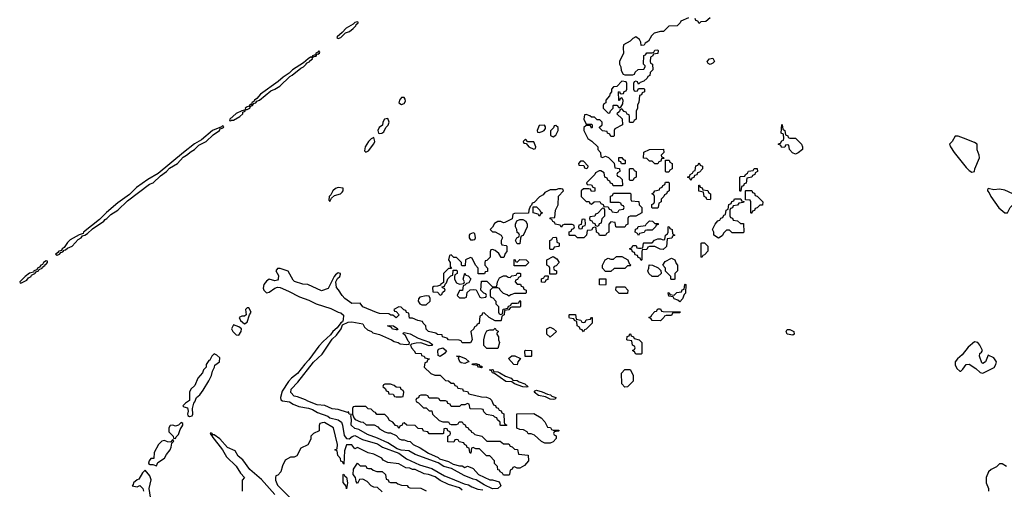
# Model space of a CAD drawing. Header units: inches. Extents: x 2701323 to 2964515, y 494916 to 722124.
# Tile 489 of 656: x 2871718 to 2878866, y 645564 to 648973. Entities that reach past the tile are written whole.
import ezdxf

# ---------------------------------------------------------------- set-up
doc = ezdxf.new("R2010")
doc.units = ezdxf.units.IN
doc.header["$MEASUREMENT"] = 0
doc.layers.add('C8674', color=7, linetype='Continuous')

msp = doc.modelspace()

# ---------------------------------------------------------------- linework, layer by layer
at = {"layer": 'C8674', "color": 2}
for points, elevation in [([(2876572.7, 648987.3), (2876518, 648962), (2876514, 648950), (2876490, 648928), (2876430, 648926), (2876391.6, 648888.4), (2876370, 648888), (2876323.6, 648876.4), (2876303.6, 648856.4), (2876283.6, 648816.4), (2876258, 648802), (2876252.7, 648787.3), (2876230, 648786), (2876228, 648810), (2876218, 648830), (2876190, 648848), (2876170, 648838), (2876150, 648818), (2876102, 648790), (2876098, 648770), (2876102, 648730), (2876072, 648670), (2876072, 648650), (2876082, 648630), (2876083.6, 648603.6), (2876098, 648578), (2876110, 648574), (2876170, 648574), (2876182, 648578), (2876187.3, 648592.7), (2876208.4, 648611.6), (2876250, 648614), (2876258, 648630), (2876258, 648638), (2876246, 648650), (2876250, 648714), (2876262, 648718), (2876270, 648734), (2876310, 648734), (2876322, 648738), (2876328.4, 648751.6), (2876350, 648754), (2876354, 648750), (2876351.2, 648728.9), (2876318, 648722), (2876314, 648710), (2876298, 648702), (2876294, 648670), (2876298, 648658), (2876311.6, 648651.6), (2876314, 648610), (2876294, 648590), (2876292.7, 648567.3), (2876278, 648562), (2876274, 648550), (2876250, 648526), (2876222, 648518), (2876210, 648506), (2876202, 648522), (2876190, 648526), (2876178, 648522), (2876174, 648510), (2876174, 648470), (2876178, 648458), (2876190, 648454), (2876202, 648458), (2876210, 648474), (2876250, 648474), (2876254, 648470), (2876254, 648450), (2876238, 648442), (2876232.7, 648427.3), (2876218, 648422), (2876212.7, 648372.7), (2876203.6, 648356.4), (2876202, 648330), (2876194, 648310), (2876194, 648250), (2876178, 648242), (2876172.7, 648227.3), (2876150, 648226), (2876146, 648230), (2876146, 648270), (2876142, 648282), (2876127.3, 648287.3), (2876122, 648302), (2876107.3, 648307.3), (2876090, 648326), (2876078, 648322), (2876072.7, 648307.3), (2876054, 648290), (2876092.7, 648252.7), (2876094, 648210), (2876038, 648182), (2876034, 648170), (2876034, 648130), (2876030, 648126), (2876010, 648126), (2876002, 648142), (2875986, 648150), (2875982, 648162), (2875950, 648166), (2875927.3, 648187.3), (2875927.3, 648192.7), (2875946, 648210), (2875946, 648230), (2875930, 648246), (2875910, 648246), (2875890, 648266), (2875870, 648266), (2875856.4, 648276.4), (2875830, 648286), (2875818, 648282), (2875814, 648250), (2875830, 648214), (2875870, 648214), (2875874, 648210), (2875874, 648190), (2875870, 648186), (2875862, 648202), (2875850, 648206), (2875830, 648206), (2875814, 648190), (2875814, 648170), (2875842, 648110), (2875871.3, 648091.3), (2875914, 648050), (2875914, 648030), (2875934, 648010), (2875938, 647978), (2875950, 647974), (2875970, 647982), (2875992.7, 647972.7), (2876032.7, 647932.7), (2876038, 647898), (2876072.7, 647892.7), (2876074, 647870), (2876058, 647862), (2876054, 647850), (2876058, 647838), (2876072.7, 647832.7), (2876092.7, 647812.7), (2876094, 647770), (2876090, 647766), (2876027.3, 647767.3), (2876022, 647782), (2876007.3, 647787.3), (2876002, 647802), (2875987.3, 647807.3), (2875982, 647822), (2875966, 647830), (2875962, 647862), (2875936.4, 647876.4), (2875923.6, 647876.4), (2875898, 647862), (2875894, 647850), (2875834, 647790), (2875838, 647778), (2875870, 647774), (2875878, 647758), (2875892.7, 647752.7), (2875892.7, 647727.3), (2875870, 647726), (2875862, 647742), (2875850, 647746), (2875810, 647746), (2875794, 647730), (2875794, 647690), (2875830, 647654), (2875852.7, 647652.7), (2875858, 647638), (2875870, 647634), (2875888, 647652), (2875930, 647654), (2875938, 647638), (2875952.7, 647632.7), (2875958, 647618), (2875990, 647614), (2875998, 647598), (2876012.7, 647592.7), (2876018, 647578), (2876050, 647574), (2876062, 647578), (2876070, 647594), (2876102, 647598), (2876106, 647610), (2876102, 647622), (2876087.3, 647627.3), (2876082, 647642), (2876070, 647646), (2876007.3, 647647.3), (2876007.3, 647692.7), (2876022, 647698), (2876030, 647714), (2876150, 647714), (2876154, 647710), (2876154, 647670), (2876158, 647658), (2876212.7, 647652.7), (2876214, 647630), (2876234, 647610), (2876234, 647570), (2876190, 647546), (2876150, 647546), (2876138, 647542), (2876134, 647530), (2876134, 647490), (2876118, 647482), (2876110, 647466), (2876050, 647466), (2876046, 647470), (2876042, 647502), (2876010, 647506), (2875994, 647490), (2875994, 647430), (2875978, 647422), (2875970, 647406), (2875927.3, 647407.3), (2875922, 647422), (2875906, 647430), (2875902, 647462), (2875890, 647466), (2875878, 647462), (2875870, 647446), (2875838, 647442), (2875834, 647410), (2875814, 647390), (2875768.4, 647388.4), (2875750, 647406), (2875710, 647406), (2875706, 647410), (2875707.3, 647432.7), (2875722, 647438), (2875727.3, 647452.7), (2875742, 647458), (2875746, 647470), (2875742, 647482), (2875730, 647486), (2875670, 647486), (2875658, 647482), (2875650, 647466), (2875642, 647482), (2875606, 647490), (2875602, 647502), (2875587.3, 647507.3), (2875582, 647522), (2875568.4, 647528.4), (2875570, 647534), (2875602, 647538), (2875608, 647590), (2875628, 647630), (2875628.4, 647691.6), (2875666, 647730), (2875662, 647742), (2875650, 647746), (2875630, 647746), (2875610, 647738), (2875570, 647738), (2875530, 647718), (2875518, 647702), (2875491.6, 647688.4), (2875452.7, 647647.3), (2875438, 647642), (2875434, 647626), (2875423.6, 647616.4), (2875414, 647590), (2875411.6, 647568.4), (2875310, 647566), (2875298, 647562), (2875292.7, 647527.3), (2875239.6, 647500.4), (2875230, 647498), (2875210, 647508), (2875190, 647508), (2875165.4, 647494.6), (2875150, 647466), (2875134, 647450), (2875150, 647434), (2875170, 647432), (2875214, 647410), (2875222, 647390), (2875214, 647370), (2875214, 647350), (2875218, 647338), (2875250, 647334), (2875254, 647330), (2875254, 647290), (2875243.6, 647276.4), (2875232.7, 647247.3), (2875212.7, 647247.3), (2875195.3, 647275.3), (2875170, 647298), (2875150, 647306), (2875138, 647302), (2875132.7, 647287.3), (2875134, 647250), (2875110, 647226), (2875098, 647222), (2875094, 647210), (2875094, 647190), (2875114, 647170), (2875114, 647146), (2875098, 647142), (2875092.7, 647127.3), (2875047.3, 647127.3), (2875046, 647170), (2875026, 647190), (2875002, 647242), (2874990, 647246), (2874954, 647230), (2874952.7, 647187.3), (2874930, 647186), (2874926, 647190), (2874926, 647210), (2874890, 647246), (2874870, 647246), (2874850, 647266), (2874838, 647262), (2874832, 647230), (2874842, 647210), (2874842, 647182), (2874854, 647166), (2874830, 647166), (2874794, 647130), (2874794, 647066), (2874774, 647050), (2874774, 647046), (2874750, 647038), (2874723.6, 647036.4), (2874714, 647030), (2874718, 646998), (2874750, 646994), (2874770, 646974), (2874782, 646978), (2874787.3, 646992.7), (2874806, 647010), (2874802, 647022), (2874787.3, 647027.3), (2874786, 647034), (2874802, 647038), (2874806, 647054), (2874816.4, 647063.6), (2874827.3, 647092.7), (2874847.3, 647112.7), (2874862, 647118), (2874866, 647154), (2874890, 647154), (2874894, 647150), (2874894, 647130), (2874878, 647122), (2874874, 647110), (2874874, 647090), (2874890, 647062), (2874910, 647054), (2874942, 647058), (2874946, 647070), (2874938, 647090), (2874950, 647134), (2874958, 647118), (2874972.7, 647112.7), (2874992, 647092), (2874978, 647062), (2874962, 647058), (2874950, 647046), (2874938, 647042), (2874932.7, 647007.3), (2874910, 647006), (2874894, 646970), (2874910, 646954), (2874950, 646954), (2874962, 646958), (2874967.3, 646992.7), (2874988.4, 647011.6), (2875010, 647014), (2875032.7, 647012.7), (2875058, 646958), (2875070, 646954), (2875102, 646958), (2875106, 646970), (2875102, 646982), (2875087.3, 646987.3), (2875066, 647010), (2875070, 647074), (2875110, 647074), (2875150, 647034), (2875170, 647034), (2875182, 647038), (2875186, 647070), (2875202, 647098), (2875230, 647114), (2875250, 647114), (2875263.6, 647103.6), (2875278, 647102), (2875290, 647114), (2875322, 647118), (2875330, 647134), (2875350, 647134), (2875354, 647130), (2875354, 647110), (2875338, 647102), (2875332.7, 647087.3), (2875318, 647082), (2875314, 647070), (2875330, 647054), (2875352.7, 647052.7), (2875358, 647038), (2875372.7, 647032.7), (2875378, 647018), (2875394, 647010), (2875394, 646990), (2875390, 646986), (2875310, 646986), (2875283.6, 646976.4), (2875270, 646966), (2875256.4, 646976.4), (2875230, 646986), (2875206, 647010), (2875202, 647022), (2875190, 647026), (2875150, 647026), (2875134, 647010), (2875134, 646970), (2875138, 646958), (2875152.7, 646952.7), (2875174, 646930), (2875174, 646910), (2875194, 646890), (2875194, 646850), (2875198, 646838), (2875210, 646834), (2875222, 646838), (2875227.3, 646872.7), (2875262, 646878), (2875267.3, 646892.7), (2875282, 646898), (2875290, 646914), (2875330, 646914), (2875342, 646918), (2875350, 646934), (2875354, 646930), (2875354, 646890), (2875350, 646886), (2875290, 646886), (2875278, 646882), (2875270, 646866), (2875238, 646862), (2875234, 646830), (2875218, 646822), (2875214, 646790), (2875210, 646786), (2875170, 646786), (2875126, 646810), (2875090, 646846), (2875078, 646842), (2875072.7, 646827.3), (2875058, 646822), (2875052.7, 646767.3), (2875038, 646762), (2875034, 646750), (2875018, 646742), (2875014, 646730), (2874994, 646710), (2875002, 646650), (2874990, 646626), (2874930, 646626), (2874922, 646642), (2874907.3, 646647.3), (2874830, 646648.7), (2874822, 646662), (2874788, 646670), (2874786, 646686), (2874750, 646688.7), (2874738, 646698), (2874686, 646710), (2874670, 646726), (2874666, 646750), (2874646, 646770), (2874642, 646782), (2874608.4, 646788.4), (2874570, 646806), (2874547.3, 646807.3), (2874542, 646842), (2874527.3, 646847.3), (2874522, 646862), (2874507.3, 646867.3), (2874487.3, 646887.3), (2874470, 646888), (2874434, 646870), (2874438, 646858), (2874450, 646854), (2874474, 646830), (2874450, 646808.7), (2874428, 646828), (2874412, 646828), (2874398, 646838), (2874330, 646840.9), (2874307.5, 646847.5), (2874209.3, 646889.3), (2874190, 646915.3), (2874130, 646913.2), (2874078, 646950), (2874058, 646970), (2874033.2, 647013.2), (2874018, 647030), (2874014, 647070), (2874024.7, 647095.3), (2874042, 647110), (2874046, 647126), (2874046, 647130), (2874030, 647135.3), (2874010, 647122), (2874001, 647110), (2873958, 647022), (2873910, 647004), (2873810, 647049.6), (2873772.5, 647052.5), (2873712.9, 647072.9), (2873702.7, 647082.7), (2873667.2, 647147.2), (2873610, 647168), (2873590, 647168), (2873578, 647150), (2873597.1, 647117.1), (2873595.5, 647090), (2873590, 647082.7), (2873570, 647077), (2873530, 647089.2), (2873510, 647074), (2873490.7, 647050), (2873484.9, 647024.9), (2873490.8, 647010), (2873510, 646990.8), (2873530, 646994), (2873570, 647024.4), (2873590, 647030.6), (2873610, 647028.2), (2873670, 647003), (2873750, 646961.3), (2873817.4, 646937.4), (2873871, 646910), (2873976.1, 646876.1), (2874030, 646850.7), (2874050, 646846), (2874068.3, 646828.3), (2874066.4, 646793.6), (2874061, 646779), (2874050, 646772.7), (2874023, 646737), (2873990.8, 646710), (2873975.2, 646684.8), (2873922.2, 646637.8), (2873890, 646602), (2873817.4, 646502.6), (2873787.9, 646472.1), (2873735.8, 646404.2), (2873690.6, 646370), (2873670, 646346.6), (2873624, 646276), (2873610.6, 646230.6), (2873614.4, 646214.4), (2873627.1, 646207.1), (2873677.6, 646197.6), (2873702.4, 646182.4), (2873745.2, 646165.2), (2873813.7, 646153.7), (2873843.4, 646143.4), (2873881.1, 646121.1), (2873954, 646094), (2873970, 646082.8), (2874030, 646068), (2874054, 646050), (2874061.6, 646030), (2874074.4, 645954.4), (2874090, 645932), (2874110, 645931.3), (2874132.5, 645947.5), (2874150, 645954), (2874206, 645926), (2874314.8, 645894.8), (2874352, 645870), (2874470, 645826.8), (2874525.8, 645785.8), (2874621.6, 645741.6), (2874710, 645714.8), (2874802.5, 645662.5), (2874844.5, 645644.5), (2874944, 645604), (2874976.3, 645596.3), (2875000.5, 645580.5), (2875044.5, 645564.5), (2875081, 645561)], 2), ([(2876730, 648986), (2876699.6, 648960.4), (2876662, 648958), (2876650, 648946), (2876642, 648962), (2876627.3, 648967.3), (2876622, 648982)], 2), ([(2874930, 645558), (2874910, 645575.3), (2874830, 645598), (2874770, 645628), (2874733.2, 645653.2), (2874686, 645670), (2874655.3, 645675.3), (2874590, 645708), (2874570, 645708), (2874550, 645718), (2874520.4, 645720.4), (2874470, 645748), (2874390, 645758), (2874356.4, 645776.4), (2874346, 645790), (2874290, 645818), (2874248.8, 645828.9), (2874170, 645866), (2874150, 645858), (2874130, 645886), (2874090, 645886), (2874076.9, 645843.1), (2874070, 645746), (2874062, 645762), (2874048.4, 645768.4), (2874047.3, 645787.3), (2874028.4, 645808.4), (2874022, 645842), (2874006, 645850), (2874022, 645858), (2874026, 645890), (2873995.3, 646010), (2873930, 646048), (2873912.7, 646047.3), (2873898, 646042), (2873892.7, 646027.3), (2873891.3, 645988.7), (2873850, 645968), (2873832, 645950), (2873831.2, 645928.9), (2873810, 645886), (2873758, 645862), (2873730, 645806), (2873710, 645798), (2873683.6, 645796.4), (2873645.4, 645774.6), (2873625.4, 645734.6), (2873614, 645690), (2873592.7, 645667.3), (2873578, 645662), (2873574, 645650), (2873574, 645630), (2873590, 645594), (2873691.2, 645491.1)], 2), ([(2873570, 645525.2), (2873474.5, 645634.5), (2873387.7, 645707.7), (2873337.2, 645777.2), (2873303.3, 645803.3), (2873282, 645842), (2873227, 645867), (2873170, 645929), (2873130, 645959), (2873120.2, 645960.2), (2873115.3, 645970), (2873106.4, 645973.6), (2873102, 645970), (2873110, 645954), (2873118, 645958), (2873112, 645950), (2873190.8, 645850.8), (2873220.5, 645800.5), (2873290, 645731), (2873321, 645681), (2873351, 645650), (2873334, 645630), (2873334, 645550)], 2), ([(2874350, 645546), (2874316.4, 645576.4), (2874290, 645578), (2874270, 645588), (2874240.4, 645620.4), (2874210, 645638), (2874185.4, 645634.6), (2874170, 645606), (2874160.4, 645620.4), (2874155.3, 645650), (2874138, 645670), (2874142, 645710), (2874170, 645754), (2874190, 645734), (2874230, 645734), (2874238, 645718), (2874250, 645714), (2874270, 645714), (2874283.6, 645703.6), (2874310, 645694), (2874350, 645694), (2874374, 645670), (2874378, 645638), (2874392.7, 645632.7), (2874398, 645618), (2874410, 645614), (2874450, 645614), (2874463.6, 645603.6), (2874490, 645594), (2874531.6, 645591.6), (2874538, 645578), (2874550, 645574), (2874630, 645572), (2874670, 645552)], 2), ([(2872679.3, 645430), (2872658, 645570), (2872672.7, 645632.7), (2872662, 645662), (2872630, 645702), (2872610, 645684), (2872582, 645638), (2872570, 645633.2), (2872544.7, 645610), (2872542, 645598), (2872534, 645590), (2872570, 645581), (2872590, 645592), (2872611.3, 645570), (2872616, 645550)], 2), ([(2878882, 645730), (2878850, 645749), (2878830, 645748), (2878810, 645726), (2878770, 645708), (2878752, 645690), (2878734, 645650), (2878734, 645610), (2878752, 645570), (2878752, 645550)], 6)]:
    msp.add_lwpolyline(points, dxfattribs=dict(at, elevation=elevation))
for points, elevation in [([(2874170, 648959), (2874150, 648952), (2874138.8, 648941.2), (2874087.3, 648912.7), (2874059, 648881), (2874022.8, 648850), (2874021, 648841), (2874030, 648838), (2874050, 648843.8), (2874082.9, 648877.1), (2874111.9, 648888.1), (2874139.3, 648910), (2874158, 648930), (2874160.7, 648939.3), (2874175.1, 648950), (2874175.1, 648955.1)], 2), ([(2873890, 648748), (2873882.8, 648737.2), (2873867.3, 648730), (2873864.7, 648715.3), (2873855.3, 648715.3), (2873844.7, 648710), (2873839.8, 648700.2), (2873830, 648701.2), (2873811.3, 648690), (2873779.5, 648660.5), (2873697.3, 648610), (2873675.2, 648584.8), (2873630, 648557), (2873595.3, 648524.7), (2873466.1, 648433.9), (2873438.8, 648401.2), (2873422.8, 648390), (2873419.1, 648380.9), (2873402.8, 648370), (2873399.8, 648360.2), (2873390, 648357.2), (2873378, 648342), (2873370, 648341.2), (2873356, 648330), (2873360.7, 648320.7), (2873370, 648320.7), (2873388.7, 648330), (2873394.8, 648345.2), (2873408, 648350), (2873402, 648358), (2873410, 648352), (2873414.8, 648365.2), (2873432.3, 648370), (2873439, 648381), (2873459.3, 648390), (2873542, 648458), (2873570.9, 648469.1), (2873606, 648490), (2873678.4, 648561.6), (2873697, 648570), (2873758.9, 648621.1), (2873778, 648630), (2873798, 648650), (2873801.2, 648658.8), (2873824, 648670), (2873824.7, 648675.3), (2873844, 648690), (2873840.4, 648699.6), (2873852.9, 648707.1), (2873870, 648708.2), (2873875.3, 648724.7), (2873882.8, 648722.8), (2873895.1, 648730), (2873898, 648738)], 2), ([(2876730, 648648.7), (2876716.4, 648656.4), (2876708, 648670), (2876726, 648690), (2876750, 648694), (2876762, 648670), (2876750, 648658)], 2), ([(2876090, 648526), (2876052.7, 648487.3), (2876030, 648486), (2876014, 648470), (2876014, 648450), (2876003.6, 648436.4), (2875999.6, 648420.4), (2875974, 648390), (2875974, 648370), (2875958, 648362), (2875954, 648350), (2875954, 648330), (2875990, 648294), (2876002, 648298), (2876007.3, 648312.7), (2876026, 648330), (2876026, 648350), (2876030, 648354), (2876052.7, 648352.7), (2876070, 648334), (2876082, 648338), (2876096.4, 648363.6), (2876098, 648390), (2876090, 648406), (2876078, 648402), (2876072.7, 648387.3), (2876067.3, 648387.3), (2876066, 648450), (2876072.7, 648452.7), (2876078, 648438), (2876090, 648434), (2876102, 648438), (2876107.3, 648452.7), (2876122, 648458), (2876126, 648470), (2876126, 648510), (2876122, 648522)], 2), ([(2874490, 648408.7), (2874476, 648390), (2874471.3, 648370), (2874490, 648358.8), (2874510, 648366), (2874518, 648382), (2874516.5, 648396.5), (2874510, 648408)], 2), ([(2873358, 648318), (2873330, 648312.3), (2873290, 648292), (2873242.8, 648250), (2873241, 648241), (2873250, 648238), (2873256, 648244), (2873270, 648244.9), (2873316, 648270), (2873337, 648290), (2873338, 648302), (2873354, 648310)], 2), ([(2874390, 648255.3), (2874366, 648250), (2874354.8, 648230), (2874351.3, 648208.7), (2874326.8, 648190), (2874318.8, 648170), (2874322, 648150), (2874330, 648146.8), (2874346, 648150), (2874360.4, 648159.6), (2874375.3, 648190), (2874392.7, 648207.3), (2874399.3, 648230)], 2), ([(2873190, 648202), (2873184, 648196), (2873118.8, 648170), (2873038, 648102), (2872987.4, 648072.6), (2872906.8, 648010), (2872722.4, 647857.6), (2872647.5, 647812.5), (2872565.9, 647754.2), (2872516.1, 647703.9), (2872430, 647644.5), (2872347.4, 647572.6), (2872297.6, 647522.4), (2872180.7, 647430), (2872178.5, 647421.5), (2872148.6, 647411.4), (2872084.9, 647375.1), (2872064.4, 647355.6), (2872040.7, 647319.3), (2872026.8, 647310), (2872022, 647298), (2871998, 647290), (2871996.9, 647283.1), (2871978, 647270), (2871990, 647262.8), (2872008, 647270), (2872016.5, 647283.5), (2872030, 647287.7), (2872040.1, 647299.9), (2872050, 647302), (2872064.5, 647315.5), (2872098.4, 647330), (2872143.6, 647376.4), (2872165.2, 647390), (2872175.1, 647404.9), (2872190, 647408.2), (2872210, 647420.5), (2872246, 647454), (2872329.2, 647510), (2872337.4, 647522.6), (2872350.7, 647529.3), (2872380, 647560), (2872429.3, 647590), (2872501.7, 647658.3), (2872661.5, 647778.5), (2872686, 647790), (2872740.4, 647839.6), (2872783.7, 647870), (2872805.4, 647894.6), (2872863.7, 647930), (2872904.5, 647975.5), (2872930, 647988.7), (2872963, 648017), (2872986, 648030), (2873017.6, 648062.4), (2873072, 648090), (2873123, 648137), (2873169, 648170), (2873174.6, 648185.4), (2873183.5, 648183.5), (2873197.2, 648190), (2873199, 648199)], 2), ([(2875527.3, 648207.3), (2875490, 648206), (2875474, 648170), (2875478, 648158), (2875490, 648154), (2875510, 648162), (2875526, 648170), (2875536.4, 648183.6), (2875536.4, 648196.4)], 2), ([(2875610, 648206), (2875598, 648202), (2875592.7, 648187.3), (2875572.7, 648167.3), (2875572.7, 648132.7), (2875590, 648122), (2875610, 648134), (2875626, 648170), (2875626, 648190)], 2), ([(2877310, 648114), (2877350, 648114), (2877394, 648070), (2877402, 648050), (2877402, 648030), (2877370, 648006), (2877350, 647998), (2877327.3, 648007.3), (2877306, 648030), (2877302, 648062), (2877290, 648066), (2877278, 648062), (2877272.7, 648047.3), (2877250, 648046), (2877242, 648062), (2877227.3, 648067.3), (2877227.3, 648072.7), (2877242, 648078), (2877250, 648094), (2877262, 648098), (2877266, 648110), (2877262, 648142), (2877246, 648150), (2877250, 648212), (2877254, 648210), (2877258, 648178), (2877272, 648170), (2877278, 648138), (2877294, 648130), (2877298, 648118)], 2), ([(2874290, 648118), (2874270, 648108), (2874250, 648089), (2874226.8, 648050), (2874222, 648022), (2874230, 648012), (2874250, 648021), (2874290, 648072), (2874296, 648090)], 2), ([(2878530, 648128.7), (2878510, 648128), (2878488, 648090), (2878469.3, 648070.7), (2878474.9, 648050), (2878501.7, 648010), (2878590, 647900.3), (2878610, 647877.6), (2878630, 647865.5), (2878649.3, 647870.7), (2878651.6, 647890), (2878685.2, 647970), (2878684, 647990), (2878668.8, 648028.9), (2878668, 648070), (2878650, 648082), (2878570, 648114)], 6), ([(2875390, 648106), (2875374, 648090), (2875378, 648078), (2875394, 648074), (2875414, 648050), (2875450, 648034), (2875462, 648038), (2875466, 648050), (2875450, 648086), (2875406, 648086)], 2), ([(2876110, 647926), (2876087.3, 647927.3), (2876082, 647942), (2876067.3, 647947.3), (2876067.3, 647972.7), (2876090, 647974), (2876098, 647958), (2876112.7, 647952.7), (2876114, 647930)], 2), ([(2876330, 647926), (2876310, 647946), (2876290, 647946), (2876270, 647966), (2876247.3, 647967.3), (2876248.8, 648011.1), (2876290, 648032), (2876392.7, 648032.7), (2876394, 648010), (2876374, 647990), (2876378, 647978), (2876392.7, 647972.7), (2876394, 647966), (2876378, 647962), (2876372.7, 647947.3), (2876358, 647942), (2876350, 647926)], 2), ([(2875810, 647946), (2875790, 647946), (2875774, 647930), (2875778, 647918), (2875814, 647914), (2875818, 647898), (2875830, 647894), (2875842, 647898), (2875846, 647910)], 2), ([(2876410, 647866), (2876406, 647870), (2876406, 647954), (2876432.7, 647952.7), (2876438, 647938), (2876454, 647930), (2876454, 647890), (2876438, 647882), (2876430, 647866)], 2), ([(2876590, 647806), (2876582, 647822), (2876566, 647830), (2876582, 647838), (2876586, 647850), (2876602, 647858), (2876610, 647874), (2876622, 647878), (2876627.3, 647912.7), (2876642, 647918), (2876650, 647934), (2876658, 647918), (2876674, 647910), (2876674, 647890), (2876652.7, 647867.3), (2876638, 647862), (2876632.7, 647847.3), (2876618, 647842), (2876612.7, 647827.3), (2876598, 647822)], 2), ([(2876150, 647806), (2876146, 647810), (2876146, 647890), (2876150, 647894), (2876172.7, 647892.7), (2876178, 647878), (2876194, 647870), (2876194, 647830), (2876178, 647822), (2876170, 647806)], 2), ([(2876950, 647726), (2876946, 647730), (2876946, 647830), (2876950, 647834), (2876982, 647838), (2876986, 647850), (2877002, 647858), (2877010, 647874), (2877042, 647878), (2877050, 647894), (2877072.7, 647892.7), (2877074, 647870), (2877058, 647862), (2877054, 647850), (2877038, 647842), (2877034, 647830), (2876998, 647822), (2876992.7, 647787.3), (2876978, 647782), (2876972.7, 647767.3), (2876958, 647762), (2876954, 647730)], 2), ([(2874030, 647755.3), (2874010, 647748), (2873992, 647730), (2873978, 647702), (2873964.7, 647690), (2873962, 647662), (2873970, 647654), (2873982, 647678), (2874003.1, 647696.9), (2874046, 647710), (2874058, 647722), (2874066, 647730), (2874066, 647750)], 2), ([(2876310, 647606), (2876306, 647610), (2876307.3, 647632.7), (2876322, 647638), (2876326, 647650), (2876326, 647690), (2876322, 647702), (2876306, 647710), (2876322, 647718), (2876328.4, 647731.6), (2876362, 647738), (2876366, 647750), (2876382, 647758), (2876386, 647770), (2876402, 647778), (2876407.3, 647792.7), (2876430, 647794), (2876434, 647790), (2876434, 647730), (2876418, 647722), (2876414, 647710), (2876398, 647702), (2876394, 647690), (2876374, 647670), (2876374, 647650), (2876358, 647642), (2876354, 647610), (2876350, 647606)], 2), ([(2876730, 647666), (2876707.3, 647667.3), (2876702, 647682), (2876686, 647690), (2876682, 647722), (2876647.3, 647727.3), (2876647.3, 647772.7), (2876652.7, 647772.7), (2876658, 647758), (2876672.7, 647752.7), (2876678, 647738), (2876712.7, 647732.7), (2876718, 647718), (2876734, 647710), (2876734, 647670)], 2), ([(2877030, 647566), (2877026, 647570), (2877026, 647650), (2877022, 647662), (2876986, 647666), (2876986, 647730), (2876990, 647734), (2877032.7, 647732.7), (2877038, 647718), (2877052.7, 647712.7), (2877058, 647698), (2877072.7, 647692.7), (2877114, 647650), (2877110, 647626), (2877090, 647626), (2877072.7, 647607.3), (2877058, 647602), (2877052.7, 647587.3), (2877038, 647582)], 2), ([(2878750, 647748), (2878742.8, 647737.2), (2878744, 647730), (2878757, 647717), (2878768.9, 647690), (2878827.2, 647607.2), (2878870, 647570.4), (2878890, 647570.8), (2878909.6, 647610.4), (2878929, 647630), (2878939, 647650), (2878942, 647670), (2878928.4, 647708.4), (2878870, 647735.3), (2878830, 647742), (2878790, 647739)], 6), ([(2875490, 647546), (2875482, 647562), (2875446, 647570), (2875446, 647614), (2875470, 647614), (2875494, 647590), (2875498, 647578), (2875514, 647570), (2875498, 647562)], 2), ([(2876890, 647426), (2876870, 647446), (2876850, 647446), (2876830, 647426), (2876816.9, 647403.1), (2876790, 647386), (2876758, 647410), (2876758, 647430), (2876748, 647450), (2876766, 647490), (2876787.3, 647512.7), (2876802, 647518), (2876807.3, 647532.7), (2876822, 647538), (2876830, 647554), (2876842, 647558), (2876846, 647590), (2876862, 647598), (2876867.3, 647632.7), (2876882, 647638), (2876887.3, 647652.7), (2876902, 647658), (2876907.3, 647672.7), (2876952.7, 647672.7), (2876958, 647658), (2876974, 647654), (2876972.7, 647647.3), (2876938, 647642), (2876930, 647626), (2876898, 647622), (2876892.7, 647607.3), (2876878, 647602), (2876874, 647590), (2876874, 647550), (2876878, 647538), (2876892.7, 647532.7), (2876898, 647518), (2876930, 647514), (2876950, 647494), (2876972.7, 647492.7), (2876974, 647430), (2876970, 647426)], 2), ([(2875950, 647606), (2875912.7, 647567.3), (2875898, 647562), (2875892.7, 647547.3), (2875858, 647542), (2875854, 647530), (2875858, 647518), (2875872.7, 647512.7), (2875878, 647498), (2875892.7, 647492.7), (2875898, 647478), (2875910, 647474), (2875922, 647478), (2875927.3, 647492.7), (2875942, 647498), (2875946, 647530), (2875966, 647550), (2875966, 647590), (2875962, 647602)], 2), ([(2875330, 647346), (2875318, 647370), (2875326, 647390), (2875342, 647398), (2875346, 647410), (2875342, 647422), (2875328.4, 647428.4), (2875328, 647450), (2875318, 647470), (2875318, 647490), (2875327.3, 647512.7), (2875350, 647522), (2875370, 647522), (2875391.6, 647511.6), (2875402, 647490), (2875402, 647470), (2875372.7, 647407.3), (2875358, 647402), (2875352.7, 647387.3), (2875350, 647346)], 2), ([(2875810, 647526), (2875798, 647522), (2875794, 647486), (2875778, 647482), (2875774, 647470), (2875778, 647458), (2875790, 647454), (2875802, 647458), (2875806, 647474), (2875822, 647478), (2875826, 647490), (2875822, 647522)], 2), ([(2876390, 647306), (2876368.4, 647308.4), (2876330, 647326), (2876290, 647326), (2876278, 647322), (2876270, 647306), (2876238, 647302), (2876234, 647290), (2876234, 647230), (2876230, 647226), (2876222, 647242), (2876207.3, 647247.3), (2876202, 647262), (2876187.3, 647267.3), (2876182, 647282), (2876167.3, 647287.3), (2876162, 647302), (2876147.3, 647307.3), (2876147.3, 647312.7), (2876162, 647318), (2876170, 647334), (2876192.7, 647332.7), (2876198, 647318), (2876210, 647314), (2876230, 647314), (2876242, 647318), (2876246, 647350), (2876250, 647354), (2876310, 647354), (2876327.3, 647372.7), (2876350, 647382), (2876370, 647382), (2876390, 647374), (2876402, 647378), (2876406, 647410), (2876422, 647418), (2876426, 647430), (2876426, 647470), (2876432.7, 647472.7), (2876438, 647458), (2876454, 647450), (2876458, 647418), (2876474, 647410), (2876458, 647402), (2876452.7, 647387.3), (2876418, 647382), (2876412.7, 647327.3)], 2), ([(2876210, 647406), (2876202, 647422), (2876186, 647430), (2876188.4, 647451.6), (2876202, 647458), (2876207.3, 647472.7), (2876262, 647478), (2876266, 647490), (2876290, 647512), (2876311.6, 647511.6), (2876330, 647494), (2876352.7, 647492.7), (2876352.7, 647487.3), (2876338, 647482), (2876334, 647470), (2876310, 647446), (2876270, 647446), (2876258, 647442), (2876252.7, 647427.3), (2876218, 647422)], 2), ([(2875010, 647426), (2874984.7, 647415.3), (2874982, 647410), (2874982, 647390), (2874990, 647374), (2875010, 647374), (2875022, 647378), (2875026, 647390), (2875022, 647422)], 2), ([(2875570, 647306), (2875566, 647310), (2875566, 647370), (2875582, 647378), (2875587.3, 647392.7), (2875610, 647394), (2875614, 647390), (2875618, 647358), (2875634, 647350), (2875634, 647330), (2875630, 647326), (2875598, 647322), (2875590, 647306)], 2), ([(2876670, 647246), (2876666, 647250), (2876666, 647350), (2876670, 647354), (2876690, 647354), (2876714, 647330), (2876712.7, 647292.7), (2876690, 647266), (2876678, 647262)], 2), ([(2875566, 647126), (2875566, 647170), (2875562, 647182), (2875546, 647190), (2875546, 647230), (2875590, 647254), (2875616.9, 647236.9), (2875634, 647210), (2875612.7, 647187.3), (2875598, 647182), (2875594, 647170), (2875598, 647158), (2875614, 647150), (2875614, 647130), (2875610, 647126)], 2), ([(2876110, 647166), (2876032.7, 647167.3), (2876010, 647146), (2875970, 647146), (2875948, 647170), (2875948, 647190), (2875968, 647230), (2875990, 647242), (2876010, 647234), (2876030, 647234), (2876050, 647254), (2876090, 647254), (2876134, 647230), (2876142, 647202), (2876154, 647190), (2876150, 647186), (2876130, 647186)], 2), ([(2871910, 647222), (2871892, 647210), (2871884, 647196), (2871872, 647190), (2871862.8, 647177.2), (2871846.8, 647170), (2871842, 647158), (2871821, 647150), (2871818.8, 647141.2), (2871790, 647132), (2871758.8, 647110), (2871718, 647070), (2871721, 647061), (2871730, 647062.8), (2871770, 647083), (2871782, 647098), (2871801.2, 647110), (2871802.7, 647117.3), (2871828, 647130), (2871826, 647134), (2871830, 647132), (2871836.5, 647143.5), (2871854, 647150), (2871860.2, 647159.8), (2871882, 647170), (2871883.1, 647176.9), (2871902, 647190), (2871903.1, 647196.9), (2871910, 647198), (2871919, 647210), (2871919, 647219)], 2), ([(2875330, 647214), (2875348.8, 647231.1), (2875394, 647230), (2875414, 647210), (2875390, 647186), (2875307.3, 647187.3), (2875307.3, 647232.7), (2875314, 647230), (2875318, 647218)], 2), ([(2876350, 647108), (2876308.4, 647108.4), (2876286, 647130), (2876278, 647150), (2876286, 647170), (2876287.3, 647192.7), (2876311.6, 647191.6), (2876352, 647172), (2876372.7, 647152.7), (2876374, 647130)], 2), ([(2876450, 647086), (2876446, 647090), (2876446, 647110), (2876407.3, 647147.3), (2876406, 647170), (2876386, 647190), (2876403.1, 647216.9), (2876450, 647242), (2876474, 647230), (2876483.6, 647203.6), (2876494, 647190), (2876494, 647150), (2876474, 647130), (2876474, 647090), (2876470, 647086)], 2), ([(2875530, 647066), (2875507.3, 647067.3), (2875507.3, 647092.7), (2875522, 647098), (2875530, 647114), (2875554, 647114), (2875552.7, 647087.3), (2875538, 647082)], 2), ([(2875970, 647046), (2875928, 647048), (2875927.3, 647092.7), (2875972.7, 647092.7), (2875974, 647050)], 2), ([(2876510, 646926), (2876496.4, 646936.4), (2876470, 646946), (2876462, 646962), (2876430, 646966), (2876426, 646990), (2876432, 646992), (2876438, 646978), (2876470, 646974), (2876488.4, 646991.6), (2876522, 646998), (2876527.3, 647012.7), (2876542, 647018), (2876546, 647050), (2876550, 647054), (2876554, 647050), (2876551.6, 646988.4), (2876542, 646978), (2876530, 646946)], 2), ([(2874670, 646968.7), (2874622, 646958), (2874612.7, 646947.3), (2874612, 646930), (2874622, 646910), (2874636.4, 646903.6), (2874670, 646902), (2874698, 646930), (2874698, 646950), (2874690, 646966)], 2), ([(2876070, 646986), (2876046, 647010), (2876047.3, 647032.7), (2876110, 647034), (2876134, 647010), (2876130, 646986)], 2), ([(2873382, 646882), (2873370, 646882), (2873358, 646870), (2873362, 646830), (2873350, 646822), (2873330, 646822), (2873312, 646810), (2873322, 646790), (2873350, 646766), (2873370, 646778), (2873386, 646830), (2873398, 646850)], 2), ([(2875810, 646774), (2875822, 646778), (2875830, 646794), (2875862, 646798), (2875868, 646812), (2875874, 646810), (2875874, 646770), (2875830, 646726), (2875818, 646722), (2875810, 646706), (2875802, 646722), (2875787.3, 646727.3), (2875782, 646742), (2875766, 646750), (2875762, 646782), (2875746, 646790), (2875742, 646802), (2875710, 646806), (2875706, 646810), (2875706, 646830), (2875710, 646834), (2875752.7, 646832.7), (2875758, 646798), (2875791.6, 646791.6), (2875798, 646778)], 2), ([(2876370, 646786), (2876308.4, 646788.4), (2876302, 646802), (2876286, 646810), (2876302, 646818), (2876306, 646830), (2876330, 646854), (2876342, 646858), (2876350, 646874), (2876370, 646874), (2876378, 646858), (2876390, 646854), (2876512, 646852), (2876510, 646846), (2876470, 646846), (2876458, 646842), (2876450, 646826), (2876410, 646826), (2876398, 646822), (2876394, 646810)], 2), ([(2873270, 646758), (2873256, 646730), (2873264.7, 646710), (2873290, 646686), (2873310, 646684), (2873325.2, 646710), (2873328.7, 646730), (2873310, 646744)], 2), ([(2874525.2, 646614.8), (2874538, 646618), (2874546, 646614), (2874548.7, 646630), (2874539.3, 646639.3), (2874519.6, 646679.6), (2874504, 646690), (2874503.1, 646696.9), (2874510, 646702), (2874552.3, 646692.3), (2874610, 646662), (2874692.7, 646632.7), (2874710, 646618), (2874716, 646610), (2874713.2, 646606.8), (2874690, 646604.5), (2874630, 646626.6), (2874596.3, 646623.7), (2874563.6, 646616.4), (2874554, 646610), (2874562, 646590), (2874582, 646570), (2874592, 646552), (2874632, 646550), (2874634, 646534), (2874654, 646530), (2874658, 646518), (2874694, 646510), (2874678, 646502), (2874672.7, 646487.3), (2874658, 646482), (2874654, 646450), (2874703.6, 646403.6), (2874732.7, 646392.7), (2874771.6, 646391.6), (2874810, 646354), (2874831.6, 646351.6), (2874850, 646334), (2874870, 646334), (2874878, 646318), (2874892.7, 646312.7), (2874898, 646298), (2874932.7, 646292.7), (2874938, 646278), (2874970, 646274), (2874978, 646258), (2875070, 646234), (2875107.3, 646232.7), (2875130, 646222), (2875142, 646210), (2875158, 646178), (2875172.7, 646172.7), (2875178, 646158), (2875192.7, 646152.7), (2875198, 646138), (2875212.7, 646132.7), (2875218, 646118), (2875232.7, 646112.7), (2875234, 646050), (2875238, 646038), (2875254, 646030), (2875250, 646026), (2875210, 646026), (2875206, 646030), (2875206, 646050), (2875187.3, 646067.3), (2875182, 646082), (2875167.3, 646087.3), (2875158, 646098), (2875107.3, 646107.3), (2875087.3, 646127.3), (2875082, 646142), (2875070, 646146), (2874987.3, 646147.3), (2874982, 646182), (2874970, 646186), (2874950, 646178), (2874922, 646178), (2874910, 646166), (2874850, 646166), (2874842, 646182), (2874827.3, 646187.3), (2874822, 646202), (2874810, 646206), (2874770, 646206), (2874762, 646222), (2874750, 646226), (2874690, 646226), (2874682, 646242), (2874670, 646246), (2874630, 646246), (2874618, 646242), (2874612.7, 646227.3), (2874598, 646222), (2874594, 646210), (2874598, 646198), (2874612.7, 646192.7), (2874650, 646154), (2874670, 646154), (2874690, 646134), (2874710, 646134), (2874714, 646110), (2874763.6, 646063.6), (2874790, 646054), (2874830, 646054), (2874838, 646038), (2874850, 646034), (2874890, 646034), (2874902, 646038), (2874907.3, 646052.7), (2874930, 646054), (2874938, 646038), (2874952.7, 646032.7), (2874958, 646018), (2874974, 646010), (2874978, 645998), (2874994, 645990), (2874998, 645978), (2875010, 645974), (2875022, 645962), (2875074, 645950), (2875110, 645914), (2875207.3, 645912.7), (2875230, 645894), (2875270, 645894), (2875278, 645878), (2875292.7, 645872.7), (2875310, 645854), (2875332.7, 645852.7), (2875338, 645818), (2875410, 645812), (2875412, 645770), (2875383.6, 645736.4), (2875350, 645718), (2875330, 645718), (2875310, 645726), (2875298, 645722), (2875294, 645710), (2875278, 645702), (2875274, 645670), (2875270, 645666), (2875230, 645666), (2875222, 645682), (2875206, 645690), (2875202, 645702), (2875190, 645706), (2875186, 645730), (2875166, 645750), (2875166, 645770), (2875130, 645806), (2875107.3, 645807.3), (2875056.4, 645856.4), (2875030, 645858), (2875010, 645866), (2874998, 645862), (2874994, 645826), (2874990, 645826), (2874986, 645830), (2874982, 645862), (2874967.3, 645867.3), (2874962, 645882), (2874946, 645890), (2874942, 645902), (2874908.4, 645908.4), (2874902, 645922), (2874890, 645926), (2874878, 645922), (2874870, 645906), (2874827.3, 645907.3), (2874826, 645950), (2874842, 645958), (2874846, 645970), (2874842, 645982), (2874827.3, 645987.3), (2874822, 646002), (2874810, 646006), (2874798, 646002), (2874794, 645970), (2874790, 645966), (2874690, 645966), (2874682, 645982), (2874650, 645986), (2874642, 646002), (2874610, 646006), (2874590, 646026), (2874528.4, 646028.4), (2874510, 646046), (2874498, 646042), (2874494, 646030), (2874478, 646022), (2874470, 646006), (2874462, 646022), (2874447.3, 646027.3), (2874426, 646050), (2874403.1, 646063.1), (2874390, 646086), (2874370, 646106), (2874310, 646106), (2874302, 646122), (2874290, 646126), (2874270, 646146), (2874247.3, 646147.3), (2874230, 646166), (2874150, 646166), (2874138, 646162), (2874134, 646150), (2874134, 646110), (2874143.6, 646083.6), (2874154, 646070), (2874192.7, 646052.7), (2874211.6, 646051.6), (2874232.7, 646032.7), (2874291.6, 646031.6), (2874316.9, 646016.9), (2874330, 646002), (2874370, 645982), (2874390, 645974), (2874410, 645974), (2874450, 645954), (2874474, 645930), (2874490, 645922), (2874510, 645922), (2874532.7, 645912.7), (2874551.6, 645911.6), (2874574, 645890), (2874625.4, 645865.4), (2874686.4, 645826.4), (2874755.3, 645795.3), (2874766, 645786), (2874830, 645764.7), (2874865.4, 645745.4), (2874910, 645734), (2874930, 645734), (2874950, 645722), (2874970, 645732), (2874999.6, 645719.6), (2875010, 645714), (2875050, 645672), (2875130, 645632), (2875150, 645632), (2875198, 645618), (2875212, 645590), (2875190, 645569.2), (2875150, 645568), (2875090, 645595.3), (2875032.9, 645632.9), (2875010, 645637.2), (2874944.5, 645664.5), (2874854, 645714), (2874798, 645730), (2874756.5, 645756.5), (2874590, 645816), (2874543.7, 645843.7), (2874488.4, 645848.4), (2874458, 645858), (2874390, 645901.2), (2874315.5, 645935.5), (2874242.5, 645962.5), (2874178.9, 645998.9), (2874150, 646006), (2874124.5, 646030), (2874126.6, 646070), (2874122, 646098), (2874126, 646106), (2874110, 646108.7), (2874106, 646126), (2874098, 646122), (2874030, 646142.7), (2873987.6, 646147.6), (2873932.5, 646172.5), (2873877, 646177), (2873810, 646202.7), (2873793.8, 646213.8), (2873735.3, 646235.3), (2873710, 646239.5), (2873687.2, 646267.3), (2873689.6, 646290.3), (2873738, 646342), (2873850, 646486.8), (2873914.5, 646545.5), (2873987, 646653), (2874017.2, 646682.8), (2874051.8, 646728.2), (2874062.7, 646757.3), (2874102.7, 646777.3), (2874130, 646780.5), (2874210, 646764.7), (2874222, 646742), (2874242.5, 646722.5), (2874271, 646710), (2874280.5, 646700.5), (2874330, 646686.8), (2874418, 646650), (2874437.3, 646637.3), (2874464.7, 646630), (2874479.8, 646619.8)], 2), ([(2874450, 646722), (2874430, 646726), (2874422, 646730), (2874419, 646739), (2874389, 646750), (2874406, 646754), (2874432, 646750), (2874462, 646730), (2874458, 646722)], 2), ([(2875110, 646586), (2875088.4, 646608.4), (2875088, 646650), (2875098, 646690), (2875110, 646714), (2875130, 646722), (2875158, 646722), (2875170, 646734), (2875178, 646718), (2875192.7, 646712.7), (2875192.7, 646707.3), (2875182, 646698), (2875182, 646690), (2875194, 646670), (2875194, 646650), (2875202, 646630), (2875190, 646586)], 2), ([(2875570, 646668), (2875546, 646690), (2875546, 646730), (2875570, 646742), (2875594, 646730), (2875614, 646710)], 2), ([(2876190, 646546), (2876182, 646562), (2876168.4, 646568.4), (2876170, 646574), (2876182, 646578), (2876186, 646590), (2876182, 646602), (2876166, 646610), (2876162, 646642), (2876130, 646646), (2876126, 646650), (2876127.3, 646672.7), (2876142, 646678), (2876147.3, 646692.7), (2876152.7, 646692.7), (2876158, 646678), (2876174, 646670), (2876178, 646658), (2876214, 646650), (2876234, 646630), (2876234, 646550), (2876230, 646546)], 2), ([(2877330, 646683.7), (2877290, 646689.2), (2877282, 646710), (2877290, 646722.8), (2877310, 646724), (2877337.3, 646710), (2877341, 646690)], 2), ([(2878650, 646635.1), (2878603.2, 646596.8), (2878559.6, 646540.4), (2878526, 646510), (2878510.4, 646490), (2878508.5, 646468.5), (2878522, 646442), (2878542, 646422), (2878550, 646422), (2878564.7, 646435.3), (2878590, 646471), (2878610, 646471.3), (2878659.8, 646439.8), (2878691, 646411), (2878710, 646407.3), (2878791.4, 646448.5), (2878805.1, 646470), (2878809.5, 646490), (2878790, 646518), (2878750, 646538), (2878730, 646488.7), (2878710, 646478), (2878703.1, 646483.1), (2878686, 646530), (2878688, 646550), (2878700.4, 646559.6), (2878707.3, 646572.7), (2878689.3, 646610), (2878672.7, 646630)], 6), ([(2873130, 646548), (2873112, 646530), (2873098, 646502), (2873090, 646498), (2873072, 646470), (2873072, 646450), (2873052, 646430), (2873044.7, 646410), (2873011, 646370), (2872990, 646318), (2872961, 646290), (2872951.2, 646268.9), (2872951.2, 646208.9), (2872922, 646190), (2872902, 646170), (2872910, 646162), (2872935.3, 646155.3), (2872941, 646130), (2872936, 646110), (2872939.6, 646099.6), (2872950, 646091.3), (2872970, 646098), (2872975.1, 646110), (2872972.7, 646150), (2872982, 646190), (2872990, 646198), (2873002, 646230), (2873025.2, 646250), (2873050, 646282.8), (2873090, 646351), (2873109.3, 646390), (2873117.5, 646422.5), (2873133.2, 646450), (2873134.6, 646465.4), (2873168.7, 646490), (2873170, 646518), (2873150, 646538)], 2), ([(2874770, 646528), (2874756.4, 646536.4), (2874752.7, 646570), (2874758, 646582), (2874790.5, 646590.5), (2874816, 646570), (2874801, 646550)], 2), ([(2875387.3, 646527.3), (2875386, 646570), (2875390, 646574), (2875432.7, 646572.7), (2875434, 646530), (2875430, 646528)], 2), ([(2874950, 646477), (2874922, 646482), (2874913.2, 646490), (2874904, 646516), (2874908, 646528), (2874888.7, 646530), (2874910, 646530.7), (2874953.3, 646513.3), (2874982, 646490), (2874970, 646486)], 2), ([(2875058, 646458), (2875070, 646458), (2875078, 646450), (2875070, 646446.6), (2875049.6, 646449.6), (2875042, 646462), (2875010, 646467), (2875004, 646470), (2875004.7, 646475.3), (2875030, 646477.3), (2875052, 646470)], 2), ([(2875330, 646468), (2875306, 646470), (2875267.3, 646512.7), (2875290, 646532), (2875311.6, 646531.6), (2875352.7, 646512.7), (2875334, 646490)], 2), ([(2875395.9, 646304.1), (2875370, 646307), (2875309.6, 646329.7), (2875290, 646345.2), (2875247.2, 646347.2), (2875165.2, 646405.2), (2875150, 646409.2), (2875143.1, 646423.1), (2875128, 646430), (2875150, 646433.4), (2875156, 646430), (2875158, 646418), (2875190, 646416.3), (2875204.7, 646410), (2875244.9, 646384.9), (2875286, 646370), (2875296.9, 646356.9), (2875330, 646352.7), (2875343, 646343), (2875384.7, 646330), (2875410, 646308.7)], 2), ([(2876110, 646306), (2876088.4, 646328.4), (2876087.3, 646407.3), (2876110, 646434), (2876150, 646434), (2876171.6, 646391.6), (2876172, 646350), (2876130, 646308)], 2), ([(2874410, 646326), (2874370, 646326), (2874358, 646322), (2874354, 646310), (2874372.7, 646292.7), (2874378, 646278), (2874392.7, 646272.7), (2874398, 646258), (2874430, 646254), (2874438, 646238), (2874450, 646234), (2874490, 646234), (2874502, 646238), (2874506, 646270), (2874502, 646282), (2874487.3, 646287.3), (2874482, 646302), (2874450, 646306), (2874436.4, 646316.4)], 2), ([(2875590, 646215.3), (2875570, 646217.2), (2875534, 646234), (2875485.4, 646245.4), (2875454, 646270), (2875460.2, 646279.8), (2875470, 646282.8), (2875512.1, 646272.1), (2875550, 646253.4), (2875570.3, 646250.3), (2875580.4, 646240.4), (2875610.4, 646230.3), (2875610, 646226), (2875602, 646218)], 2), ([(2875590, 645994), (2875630, 645994), (2875634, 645990), (2875630, 645986), (2875598, 645982), (2875594, 645970), (2875598, 645958), (2875612.7, 645952.7), (2875612.7, 645932.7), (2875590, 645908), (2875570, 645898), (2875530, 645898), (2875506, 645910), (2875456.4, 645956.4), (2875430, 645966), (2875410, 645966), (2875402, 645982), (2875376.4, 645996.4), (2875350, 645998), (2875327.3, 646007.3), (2875327.3, 646112.7), (2875450, 646114), (2875503.6, 646083.6), (2875530, 646054), (2875550, 646014), (2875571.6, 646011.6), (2875578, 645998)], 2), ([(2872890, 646048), (2872871.3, 646028.7), (2872850, 646022), (2872830, 646028.7), (2872810, 646028), (2872801, 646010), (2872801, 645981), (2872832, 645950), (2872834, 645934), (2872850, 645932), (2872855.1, 645944.9), (2872870, 645961), (2872883.2, 645996.8), (2872902, 646030), (2872902, 646042)], 2), ([(2872830, 645926), (2872814, 645906), (2872791.2, 645908.9), (2872770, 645919), (2872750, 645914), (2872726.8, 645890), (2872694.8, 645830), (2872691.6, 645788.4), (2872670, 645788), (2872658, 645770), (2872654, 645754), (2872654, 645750), (2872664.7, 645744.7), (2872683.6, 645743.6), (2872710, 645734), (2872722, 645758), (2872770, 645790.8), (2872782.8, 645817.2), (2872809.4, 645850), (2872818, 645870), (2872822, 645898), (2872835.3, 645910), (2872836.4, 645916.4)], 2), ([(2874090, 645566), (2874087.3, 645587.3), (2874067.3, 645612.7), (2874066, 645670), (2874070, 645674), (2874078, 645658), (2874091.2, 645651.1), (2874098, 645610)], 2)]:
    msp.add_lwpolyline(points, close=True, dxfattribs=dict(at, elevation=elevation))

doc.saveas('drawing.dxf')
